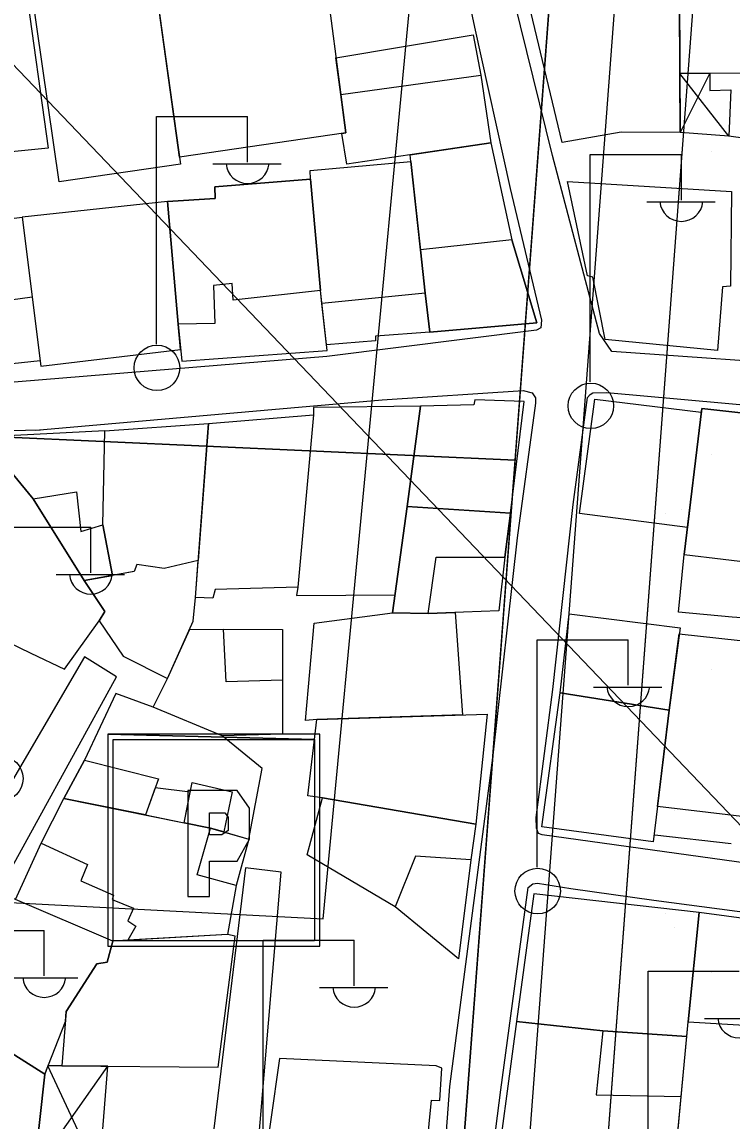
# Model space of a CAD drawing. Extents: x 417997 to 421451, y 4451742 to 4455216.
# Drawn here: x 419928.8 to 419983.4, y 4453230.3 to 4453314.8 of the extents above; entities that cross this region are included whole.
import ezdxf

# ---------------------------------------------------------------- set-up
doc = ezdxf.new("R2010")
doc.units = 0
for name, color, linetype in [('ADA', 7, 'Continuous'), ('ADAKENARI', 7, 'Continuous'), ('B_Mesken', 7, 'Continuous'), ('B_Sundurma', 7, 'Continuous'), ('B_Teras', 7, 'Continuous'), ('Default', 7, 'Continuous'), ('KALDIRIM', 7, 'Continuous'), ('LJ_SEMBOL', 7, 'Continuous'), ('PL_AYA_PARK_DINLENME', 7, 'Continuous'), ('PL_GENEL_OTOPARK', 7, 'Continuous'), ('PL_TİCK', 7, 'Continuous'), ('S_Elektrik_Diregi', 7, 'Continuous'), ('Sinir_Duvar_tek_tarafa_ait', 7, 'Continuous'), ('SN_3_DERECE_KAYNAK_KORUMA', 7, 'Continuous'), ('SN_KENTSEL_DONUSUM', 7, 'Continuous'), ('TR_PARKALANI', 7, 'Continuous'), ('TR_TİCK', 7, 'Continuous'), ('Yol_Sose', 7, 'Continuous')]:
    doc.layers.add(name, color=color, linetype=linetype)

# ---------------------------------------------------------------- blocks, each defined once
blk = doc.blocks.new('POINT_DISPLAY')
at = {"layer": 'Default'}
blk.add_line((0, 0), (0, 0), dxfattribs=at)

msp = doc.modelspace()

# ---------------------------------------------------------------- linework, layer by layer
at = {"layer": 'ADA'}
msp.add_line((419966.715, 4453281.127), (419844.657, 4453286.626), dxfattribs=at)
msp.add_line((419966.715, 4453281.127), (419844.657, 4453286.626), dxfattribs=at)
at = {"layer": 'ADAKENARI'}
for p, q in [((419969.518, 4453318.432), (419962.805, 4453229.109)), ((419969.518, 4453318.432), (419962.805, 4453229.109)), ((419980.288, 4453314.958), (419972.375, 4453209.668)), ((419980.288, 4453314.958), (419972.375, 4453209.668))]:
    msp.add_line(p, q, dxfattribs=at)
at = {"layer": 'B_Mesken'}
for points in [[(419966.934, 4453321.48), (419979.331, 4453322.151), (419979.414, 4453306.319), (419974.858, 4453306.348), (419970.341, 4453305.557), (419966.858, 4453320.03)], [(419979.331, 4453322.151), (419988.751, 4453322.5), (419988.78, 4453310.903), (419979.39, 4453310.882)], [(419940.907, 4453304.443), (419939.003, 4453318.144), (419951.863, 4453320.217), (419953.685, 4453306.31)], [(419931.658, 4453302.527), (419929.503, 4453317.501), (419938.913, 4453318.795), (419940.982, 4453303.899)], [(419920.06, 4453315.889), (419929.096, 4453317.467), (419930.813, 4453305.133), (419922.075, 4453304.247)], [(419963.494, 4453313.846), (419964.079, 4453310.742), (419964.841, 4453305.529), (419953.771, 4453303.904), (419953.386, 4453306.266), (419953.685, 4453306.31), (419953.3, 4453309.245), (419952.928, 4453312.085)], [(419958.693, 4453304.096), (419958.646, 4453304.62), (419964.841, 4453305.529), (419966.458, 4453298.087), (419968.386, 4453291.687), (419960.146, 4453290.976), (419959.799, 4453293.967), (419959.433, 4453297.316)], [(419960.146, 4453290.976), (419955.982, 4453290.661), (419955.984, 4453290.298), (419952.206, 4453290), (419951.854, 4453293.166), (419951.742, 4453294.181), (419950.967, 4453302.746), (419950.945, 4453303.397), (419958.693, 4453304.096), (419959.799, 4453293.967)], [(419940.798, 4453291.593), (419941.081, 4453288.746), (419952.255, 4453289.564), (419951.742, 4453294.181), (419950.967, 4453302.746), (419943.607, 4453302.143), (419943.654, 4453301.256), (419939.989, 4453301.031)], [(419983.342, 4453301.786), (419983.284, 4453294.509), (419982.669, 4453294.47), (419982.264, 4453289.553), (419973.626, 4453290.412), (419972.679, 4453295.193), (419972.279, 4453295.306), (419970.728, 4453302.563)], [(419939.989, 4453301.031), (419928.816, 4453299.812), (419930.243, 4453288.357), (419940.992, 4453289.642), (419940.798, 4453291.593)], [(419929.583, 4453293.656), (419921.968, 4453292.62), (419921.102, 4453294.105), (419918.648, 4453293.833), (419917.756, 4453298.468), (419928.816, 4453299.812)], [(419959.435, 4453285.274), (419958.397, 4453277.556), (419966.35, 4453277.041), (419967.413, 4453285.629), (419963.624, 4453285.777), (419963.533, 4453285.382)], [(419979.955, 4453275.937), (419971.659, 4453277.015), (419972.829, 4453285.817), (419981.022, 4453284.817)], [(419943.136, 4453283.95), (419951.198, 4453284.621), (419949.991, 4453271.36), (419943.646, 4453271.172), (419943.472, 4453270.519), (419942.137, 4453270.56)], [(419951.212, 4453285.185), (419951.198, 4453284.621), (419949.991, 4453271.36), (419949.889, 4453270.72), (419957.475, 4453270.761), (419958.397, 4453277.556), (419959.435, 4453285.274)], [(419979.281, 4453269.426), (419979.707, 4453273.869), (419981.057, 4453285.111), (419987.032, 4453284.427), (419987.014, 4453284.097), (419989.411, 4453283.686), (419988.06, 4453273.344), (419987.669, 4453268.737), (419983.399, 4453269.054)], [(419935.169, 4453283.38), (419943.136, 4453283.95), (419942.35, 4453273.416), (419939.723, 4453272.795), (419937.621, 4453273.098), (419937.422, 4453272.574), (419935.739, 4453272.262), (419935.005, 4453276.145)], [(419935.005, 4453276.145), (419935.169, 4453283.38), (419926.703, 4453282.939), (419928.117, 4453280.018), (419929.638, 4453278.159), (419933.561, 4453271.858), (419935.739, 4453272.262)], [(419929.474, 4453266.276), (419932.055, 4453265.058), (419934.715, 4453268.757), (419935.173, 4453269.494), (419933.561, 4453271.858), (419929.638, 4453278.159), (419928.117, 4453280.018), (419924.249, 4453272.767), (419922.585, 4453269.608)], [(419965.912, 4453273.662), (419965.456, 4453269.532), (419960.022, 4453269.331), (419957.289, 4453269.391), (419958.397, 4453277.556), (419966.35, 4453277.041)], [(419942.35, 4453273.416), (419939.723, 4453272.795), (419937.621, 4453273.098), (419937.422, 4453272.574), (419933.561, 4453271.858), (419935.173, 4453269.494), (419934.715, 4453268.757), (419936.575, 4453266.057), (419939.982, 4453264.343), (419941.963, 4453268.732), (419942.137, 4453270.56)], [(419951.466, 4453261.173), (419950.596, 4453261.109), (419951.258, 4453268.586), (419957.289, 4453269.391), (419960.022, 4453269.331), (419962.102, 4453269.408), (419962.667, 4453261.529)], [(419970.176, 4453263.238), (419970.876, 4453269.304), (419979.398, 4453268.225), (419978.551, 4453261.882)], [(419941.695, 4453268.138), (419948.817, 4453268.107), (419948.812, 4453260.048), (419944.195, 4453259.932), (419938.883, 4453262.12), (419939.982, 4453264.343)], [(419977.652, 4453254.482), (419978.551, 4453261.882), (419979.338, 4453267.774), (419987.067, 4453266.915), (419985.462, 4453253.554)], [(419932.02, 4453255.11), (419938.287, 4453253.842), (419941.273, 4453253.237), (419943.287, 4453252.83), (419944.318, 4453252.53), (419946.237, 4453251.974), (419947.264, 4453257.397), (419944.195, 4453259.932), (419938.883, 4453262.12), (419935.994, 4453263.166), (419933.609, 4453258.037)], [(419978.551, 4453261.882), (419977.321, 4453251.756), (419968.756, 4453252.913), (419970.176, 4453263.238)], [(419951.904, 4453255.141), (419950.774, 4453255.311), (419951.466, 4453261.173), (419964.566, 4453261.589), (419963.701, 4453253.137)], [(419930.274, 4453251.668), (419932.02, 4453255.11), (419943.287, 4453252.83), (419946.237, 4453251.974), (419945.266, 4453248.404), (419944.598, 4453244.648), (419936.929, 4453244.195), (419935.77, 4453244.126), (419928.294, 4453247.329)], [(419963.313, 4453250.378), (419962.363, 4453242.758), (419957.486, 4453246.768), (419950.722, 4453250.774), (419951.904, 4453255.141), (419951.904, 4453255.141), (419951.904, 4453255.141), (419963.701, 4453253.137)], [(419924.203, 4453240.959), (419924.09, 4453241.025), (419922.555, 4453238.235), (419927.461, 4453235.852), (419930.542, 4453233.89), (419932.124, 4453237.946), (419932.188, 4453238.723), (419934.557, 4453242.385), (419935.331, 4453242.497), (419935.77, 4453244.126), (419928.294, 4453247.329), (419927.982, 4453247.467)], [(419980.876, 4453246.336), (419968.14, 4453247.754), (419966.811, 4453237.941), (419973.448, 4453237.219), (419979.916, 4453236.801), (419980.021, 4453237.912)], [(419990.988, 4453244.974), (419980.876, 4453246.336), (419980.021, 4453237.912), (419988.21, 4453237.437), (419987.956, 4453235.129), (419989.167, 4453235.021)], [(419935.77, 4453244.126), (419935.331, 4453242.497), (419934.557, 4453242.385), (419932.188, 4453238.723), (419931.842, 4453234.533), (419943.887, 4453234.427), (419945.184, 4453244.501), (419944.598, 4453244.648)], [(419973.448, 4453237.219), (419966.811, 4453237.941), (419964.985, 4453224.35), (419978.66, 4453223.406), (419979.483, 4453232.175), (419979.916, 4453236.801)], [(419978.626, 4453223.041), (419980.021, 4453237.912), (419988.21, 4453237.437), (419986.551, 4453222.36)], [(419930.542, 4453233.89), (419927.461, 4453235.852), (419926.884, 4453234.287), (419919.829, 4453235.405), (419918.744, 4453226.819), (419929.734, 4453226.466)], [(419948.596, 4453235.087), (419947.202, 4453225.36), (419951.517, 4453225.258), (419951.55, 4453224.862), (419955.372, 4453224.569), (419955.548, 4453225.154), (419959.593, 4453224.88), (419960.271, 4453231.901), (419960.925, 4453231.871), (419961.065, 4453234.364), (419960.631, 4453234.542)]]:
    msp.add_lwpolyline(points, close=True, dxfattribs=at)
at = {"layer": 'B_Sundurma'}
for p, q in [((419983.157, 4453306.042), (419979.39, 4453310.882)), ((419981.683, 4453310.887), (419979.414, 4453306.319)), ((419929.734, 4453226.466), (419935.379, 4453234.502)), ((419934.715, 4453226.115), (419930.789, 4453234.524))]:
    msp.add_line(p, q, dxfattribs=at)
for points in [[(419981.683, 4453310.887), (419981.674, 4453309.571), (419983.297, 4453309.605), (419983.157, 4453306.042), (419979.414, 4453306.319), (419979.414, 4453306.319), (419979.39, 4453310.882)], [(419929.734, 4453226.466), (419934.715, 4453226.115), (419935.379, 4453234.502), (419931.842, 4453234.533), (419930.789, 4453234.524), (419930.542, 4453233.89)]]:
    msp.add_lwpolyline(points, close=True, dxfattribs=at)
at = {"layer": 'B_Teras'}
for points in [[(419964.079, 4453310.742), (419964.841, 4453305.529), (419953.771, 4453303.904), (419953.386, 4453306.266), (419953.685, 4453306.31), (419953.3, 4453309.245)], [(419951.854, 4453293.166), (419951.742, 4453294.181), (419950.967, 4453302.746), (419950.945, 4453303.397), (419958.693, 4453304.096), (419959.799, 4453293.967)], [(419940.798, 4453291.593), (419939.989, 4453301.031), (419943.654, 4453301.256), (419943.607, 4453302.143), (419950.967, 4453302.746), (419951.742, 4453294.181), (419945.029, 4453293.432), (419944.949, 4453294.723), (419943.522, 4453294.573), (419943.629, 4453291.629)], [(419959.433, 4453297.316), (419959.799, 4453293.967), (419960.146, 4453290.976), (419968.386, 4453291.687), (419966.458, 4453298.087)], [(419981.057, 4453285.111), (419979.707, 4453273.869), (419985.713, 4453273.158), (419985.807, 4453273.681), (419988.06, 4453273.344), (419989.411, 4453283.686), (419987.014, 4453284.097), (419987.032, 4453284.427)], [(419929.638, 4453278.159), (419932.984, 4453278.685), (419933.322, 4453275.638), (419935.005, 4453276.145), (419935.739, 4453272.262), (419933.561, 4453271.858)], [(419965.912, 4453273.662), (419966.35, 4453277.041), (419958.397, 4453277.556), (419957.289, 4453269.391), (419960.022, 4453269.331), (419960.647, 4453273.653)], [(419944.491, 4453264.079), (419944.288, 4453268.127), (419948.817, 4453268.107), (419948.814, 4453264.19)], [(419932.02, 4453255.11), (419933.609, 4453258.037), (419939.284, 4453256.623), (419938.287, 4453253.842)], [(419941.723, 4453255.578), (419939.032, 4453255.922), (419938.287, 4453253.842), (419941.273, 4453253.237)], [(419941.273, 4453253.237), (419941.869, 4453256.336), (419944.951, 4453255.601), (419944.318, 4453252.53), (419943.287, 4453252.83)], [(419950.722, 4453250.774), (419951.904, 4453255.141), (419963.701, 4453253.137), (419963.313, 4453250.378), (419959.047, 4453250.655), (419957.486, 4453246.768)], [(419942.271, 4453249.228), (419943.287, 4453252.83), (419946.237, 4453251.974), (419945.266, 4453248.404)], [(419935.77, 4453244.126), (419928.294, 4453247.329), (419930.274, 4453251.668), (419933.831, 4453250.025), (419933.306, 4453248.771), (419935.832, 4453247.675), (419935.737, 4453247.34), (419937.37, 4453246.669), (419936.917, 4453245.68), (419937.538, 4453245.279), (419936.929, 4453244.195)], [(419979.916, 4453236.801), (419973.448, 4453237.219), (419972.947, 4453232.306), (419979.483, 4453232.175)]]:
    msp.add_lwpolyline(points, close=True, dxfattribs=at)
at = {"layer": 'KALDIRIM'}
msp.add_line((419974.504, 4453318.057), (419967.791, 4453228.734), dxfattribs=at)
msp.add_line((419974.504, 4453318.057), (419967.791, 4453228.734), dxfattribs=at)
at = {"layer": 'LJ_SEMBOL'}
for points in [[(419951.684, 4453260.036), (419935.396, 4453260.036), (419951.277, 4453259.629), (419951.277, 4453244.156), (419935.804, 4453244.156), (419935.804, 4453259.629), (419951.277, 4453259.629), (419935.396, 4453260.036), (419935.396, 4453243.749), (419951.684, 4453243.749), (419951.684, 4453260.036)], [(419951.684, 4453260.036), (419935.396, 4453260.036), (419951.277, 4453259.629), (419951.277, 4453244.156), (419935.804, 4453244.156), (419935.804, 4453259.629), (419951.277, 4453259.629), (419935.396, 4453260.036), (419935.396, 4453243.749), (419951.684, 4453243.749), (419951.684, 4453260.036)], [(419946.298, 4453254.347), (419945.348, 4453255.704), (419944.635, 4453255.704), (419941.547, 4453255.704), (419941.547, 4453247.561), (419943.21, 4453247.561), (419943.21, 4453250.275), (419944.398, 4453250.275), (419945.348, 4453250.275), (419946.298, 4453251.972), (419946.298, 4453253.329), (419946.298, 4453254.347)], [(419946.298, 4453254.347), (419945.348, 4453255.704), (419944.635, 4453255.704), (419941.547, 4453255.704), (419941.547, 4453247.561), (419943.21, 4453247.561), (419943.21, 4453250.275), (419944.398, 4453250.275), (419945.348, 4453250.275), (419946.298, 4453251.972), (419946.298, 4453253.329), (419946.298, 4453254.347)], [(419943.21, 4453252.311), (419943.21, 4453254.008), (419943.685, 4453254.008), (419944.398, 4453254.008), (419944.635, 4453253.668), (419944.635, 4453252.99), (419944.635, 4453252.65), (419944.16, 4453252.311), (419943.685, 4453252.311), (419943.21, 4453252.311)], [(419943.21, 4453252.311), (419943.21, 4453254.008), (419943.685, 4453254.008), (419944.398, 4453254.008), (419944.635, 4453253.668), (419944.635, 4453252.99), (419944.635, 4453252.65), (419944.16, 4453252.311), (419943.685, 4453252.311), (419943.21, 4453252.311)]]:
    msp.add_lwpolyline(points, dxfattribs=at)
at = {"layer": 'PL_AYA_PARK_DINLENME'}
msp.add_lwpolyline([(419983.008, 4453351.149), (419982.033, 4453338.169), (419980.288, 4453314.958), (419972.375, 4453209.668), (419970.428, 4453183.761), (419962.856, 4453083.005), (419961.522, 4453065.245), (419953.414, 4452957.362)], dxfattribs=at)
msp.add_lwpolyline([(419983.008, 4453351.149), (419982.033, 4453338.169), (419980.288, 4453314.958), (419972.375, 4453209.668), (419970.428, 4453183.761), (419962.856, 4453083.005), (419961.522, 4453065.245), (419953.414, 4452957.362)], dxfattribs=at)
at = {"layer": 'PL_GENEL_OTOPARK'}
msp.add_lwpolyline([(419962.318, 4453222.627), (419962.805, 4453229.109), (419966.715, 4453281.127), (419927.111, 4453282.911), (419922.769, 4453225.134), (419962.318, 4453222.627)], dxfattribs=at)
msp.add_lwpolyline([(419962.318, 4453222.627), (419962.805, 4453229.109), (419966.715, 4453281.127), (419927.111, 4453282.911), (419922.769, 4453225.134), (419962.318, 4453222.627)], dxfattribs=at)
at = {"layer": 'PL_TİCK'}
msp.add_lwpolyline([(419966.715, 4453281.127), (419969.518, 4453318.432), (419970.802, 4453335.508), (419972.391, 4453356.653), (419966.211, 4453373.835), (419958.116, 4453382.259), (419949.654, 4453385.688), (419851.724, 4453382.237), (419846.619, 4453377.062), (419845.412, 4453321.421), (419845.042, 4453304.361), (419844.657, 4453286.626), (419927.111, 4453282.911), (419966.715, 4453281.127)], dxfattribs=at)
msp.add_lwpolyline([(419966.715, 4453281.127), (419969.518, 4453318.432), (419970.802, 4453335.508), (419972.391, 4453356.653), (419966.211, 4453373.835), (419958.116, 4453382.259), (419949.654, 4453385.688), (419851.724, 4453382.237), (419846.619, 4453377.062), (419845.412, 4453321.421), (419845.042, 4453304.361), (419844.657, 4453286.626), (419927.111, 4453282.911), (419966.715, 4453281.127)], dxfattribs=at)
at = {"layer": 'S_Elektrik_Diregi'}
for p, q in [((419939.133, 4453290.059), (419939.133, 4453307.559)), ((419939.133, 4453307.559), (419946.133, 4453307.559)), ((419946.133, 4453304.059), (419946.133, 4453307.559)), ((419972.495, 4453287.139), (419972.495, 4453304.639)), ((419972.495, 4453304.639), (419979.495, 4453304.639)), ((419979.495, 4453301.139), (419979.495, 4453304.639)), ((419943.473, 4453303.919), (419948.723, 4453303.919)), ((419976.835, 4453300.999), (419982.085, 4453300.999)), ((419927.083, 4453275.968), (419934.083, 4453275.968)), ((419934.083, 4453272.468), (419934.083, 4453275.968)), ((419931.423, 4453272.328), (419936.673, 4453272.328)), ((419968.409, 4453249.815), (419968.409, 4453267.315)), ((419968.409, 4453267.315), (419975.409, 4453267.315)), ((419975.409, 4453263.815), (419975.409, 4453267.315)), ((419972.749, 4453263.675), (419977.999, 4453263.675)), ((419923.497, 4453244.947), (419930.497, 4453244.947)), ((419930.497, 4453241.447), (419930.497, 4453244.947)), ((419947.333, 4453226.694), (419947.333, 4453244.194)), ((419947.333, 4453244.194), (419954.333, 4453244.194)), ((419954.333, 4453240.694), (419954.333, 4453244.194)), ((419976.941, 4453224.324), (419976.941, 4453241.824)), ((419976.941, 4453241.824), (419983.941, 4453241.824)), ((419927.837, 4453241.307), (419933.088, 4453241.307)), ((419951.673, 4453240.554), (419956.923, 4453240.554)), ((419981.281, 4453238.184), (419986.531, 4453238.184))]:
    msp.add_line(p, q, dxfattribs=at)
for centre in [(419939.169, 4453288.224), (419972.531, 4453285.303), (419927.119, 4453256.632), (419968.445, 4453247.98)]:
    msp.add_circle(centre, 1.75, dxfattribs=at)
for centre in [(419946.134, 4453304.072), (419979.496, 4453301.152), (419934.084, 4453272.48), (419975.41, 4453263.828), (419930.498, 4453241.46), (419954.333, 4453240.707), (419983.942, 4453238.337)]:
    msp.add_arc(centre, 1.658, 184.83843, 355.14641, dxfattribs=at)
at = {"layer": 'Sinir_Duvar_tek_tarafa_ait'}
for points in [[(419992.9, 4453314.482), (419992.313, 4453304.764), (419983.157, 4453306.042)], [(419930.192, 4453288.764), (419919.373, 4453287.614)], [(419983.317, 4453251.613), (419977.457, 4453252.283)]]:
    msp.add_lwpolyline(points, dxfattribs=at)
at = {"layer": 'SN_3_DERECE_KAYNAK_KORUMA'}
msp.add_line((420010.573, 4453225.257), (419772.919, 4453473.957), dxfattribs=at)
msp.add_line((420010.573, 4453225.257), (419772.919, 4453473.957), dxfattribs=at)
at = {"layer": 'SN_KENTSEL_DONUSUM'}
for p, q in [((419951.947, 4453245.846), (419959.841, 4453329.097)), ((419951.947, 4453245.846), (419959.841, 4453329.097)), ((419813.436, 4453253.023), (419951.947, 4453245.846)), ((419813.436, 4453253.023), (419951.947, 4453245.846))]:
    msp.add_line(p, q, dxfattribs=at)
at = {"layer": 'TR_TİCK'}
msp.add_lwpolyline([(419927.111, 4453282.911), (419966.715, 4453281.127), (419969.518, 4453318.432), (419970.802, 4453335.508), (419972.391, 4453356.653), (419966.211, 4453373.835), (419958.116, 4453382.259), (419949.654, 4453385.688), (419851.724, 4453382.237), (419846.619, 4453377.062), (419845.412, 4453321.421), (419845.042, 4453304.361), (419844.657, 4453286.626), (419927.111, 4453282.911)], dxfattribs=at)
msp.add_lwpolyline([(419927.111, 4453282.911), (419966.715, 4453281.127), (419969.518, 4453318.432), (419970.802, 4453335.508), (419972.391, 4453356.653), (419966.211, 4453373.835), (419958.116, 4453382.259), (419949.654, 4453385.688), (419851.724, 4453382.237), (419846.619, 4453377.062), (419845.412, 4453321.421), (419845.042, 4453304.361), (419844.657, 4453286.626), (419927.111, 4453282.911)], dxfattribs=at)
at = {"layer": 'Yol_Sose'}
for points in [[(420028.968, 4453229.296), (420030.145, 4453246.991), (420034.045, 4453277.116), (420034.233, 4453279.06), (420033.936, 4453279.679), (420032.97, 4453280.412), (420024.742, 4453282.296), (420003.928, 4453285.485), (419990.88, 4453288.301), (419974.146, 4453289.477), (419973.201, 4453290.876), (419969.575, 4453304.56), (419965.638, 4453320.581), (419966.163, 4453321.491), (419967.791, 4453322.194), (419985.223, 4453322.119), (420014.083, 4453322.178), (420054.743, 4453321.969), (420071.911, 4453321.584)], [(419962.121, 4453321.347), (419963.6, 4453314.439), (419966.334, 4453302.014), (419968.735, 4453291.896), (419968.684, 4453291.301), (419968.358, 4453291.135), (419952.244, 4453289.103), (419920.028, 4453286.449)], [(419929.861, 4453283.437), (419956.493, 4453285.757), (419967.33, 4453286.475), (419968.019, 4453286.313), (419968.278, 4453285.928), (419968.289, 4453285.504), (419966.862, 4453275.155), (419965.005, 4453258.439), (419961.66, 4453232.933), (419961.036, 4453224.357)], [(420027.291, 4453258.515), (420025.709, 4453245.103), (420025.48, 4453244.827), (420025.346, 4453244.717), (420025.071, 4453244.627), (420024.352, 4453244.643), (420012.559, 4453246.079), (419991.298, 4453249.179), (419968.781, 4453252.298), (419968.515, 4453252.418), (419968.362, 4453252.811), (419968.329, 4453253.634), (419969.616, 4453263.494), (419971.17, 4453277.71), (419972.271, 4453285.948), (419972.479, 4453286.19), (419972.688, 4453286.318), (419973.754, 4453286.321), (419991.677, 4453284.704), (420011.565, 4453281.722)], [(419922.145, 4453283.289), (419930.225, 4453283.469)], [(419917.915, 4453227.942), (419920.127, 4453235.27), (419926.581, 4453247.23), (419936.057, 4453264.461), (419933.586, 4453265.996), (419923.663, 4453248.992), (419914.862, 4453233.184), (419912.965, 4453228.459)], [(419946.779, 4453226.191), (419948.709, 4453249.44), (419945.97, 4453249.765), (419943.533, 4453229.686)], [(419977.39, 4453247.267), (419998.939, 4453244.421), (420012.642, 4453242.783), (420024.544, 4453240.97), (420024.959, 4453240.668), (420025.006, 4453240.353), (420024.038, 4453229.84), (420020.595, 4453217.672), (420020.279, 4453217.434), (420019.969, 4453217.338), (420019.09, 4453217.422), (419999.766, 4453218.954), (419975.017, 4453221.595), (419964.938, 4453222.388), (419964.572, 4453222.723), (419964.442, 4453223.489), (419965.605, 4453232.676), (419967.721, 4453248.241), (419968.08, 4453248.538), (419968.442, 4453248.584), (419970.998, 4453248.172)], [(419970.998, 4453248.172), (419977.39, 4453247.267)]]:
    msp.add_lwpolyline(points, dxfattribs=at)

# ---------------------------------------------------------------- block references
at = {"layer": 'TR_PARKALANI', "xscale": 0.1, "yscale": 0.10000000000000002}
for p in [(419981.803, 4453304.89), (419981.803, 4453304.89), (419978.93, 4453294.065), (419978.93, 4453294.065), (419981.803, 4453290.6), (419981.803, 4453290.6), (419978.29, 4453286.083), (419978.29, 4453286.083), (419978.93, 4453285.04), (419978.93, 4453285.04), (419981.803, 4453281.574), (419981.803, 4453281.574), (419978.29, 4453277.058), (419978.29, 4453277.058), (419979.54, 4453277.322), (419979.54, 4453277.322), (419978.93, 4453268.493), (419978.93, 4453268.493), (419976.914, 4453268.412), (419976.914, 4453268.412), (419981.803, 4453265.027), (419981.803, 4453265.027), (419978.29, 4453260.511), (419978.29, 4453260.511), (419978.93, 4453254.202), (419978.93, 4453254.202), (419981.803, 4453250.737), (419981.803, 4453250.737), (419978.29, 4453246.22), (419978.29, 4453246.22), (419978.93, 4453245.176), (419978.93, 4453245.176), (419981.803, 4453241.711), (419981.803, 4453241.711), (419978.29, 4453237.195), (419978.29, 4453237.195), (419979.54, 4453237.458), (419979.54, 4453237.458)]:
    msp.add_blockref('POINT_DISPLAY', p, dxfattribs=at)

doc.saveas('drawing.dxf')
